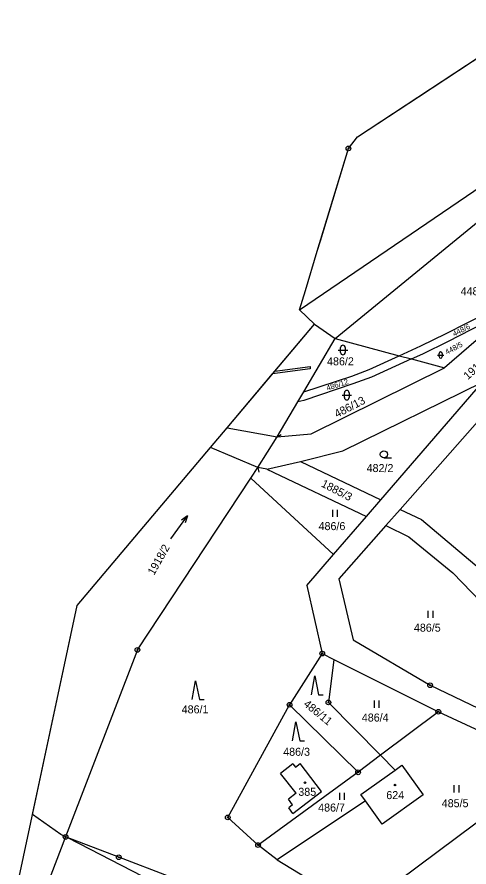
# Model space of a CAD drawing. Extents: x -445050 to -440454, y -1134563 to -1129741.
# Drawn here: x -443116.4 to -443020.5, y -1131404.8 to -1131224.3 of the extents above; entities that cross this region are included whole.
import ezdxf

# ---------------------------------------------------------------- set-up
doc = ezdxf.new("R2010")
doc.units = 0
for name, color, linetype in [('Vrstva 1', 7, 'Continuous'), ('Vrstva 13', 7, 'Continuous'), ('Vrstva 16', 7, 'Continuous'), ('Vrstva 18', 7, 'Continuous'), ('Vrstva 19', 7, 'Continuous'), ('Vrstva 24', 7, 'Continuous'), ('Vrstva 25', 7, 'Continuous'), ('Vrstva 26', 7, 'Continuous'), ('Vrstva 3', 7, 'Continuous'), ('Vrstva 30', 7, 'Continuous'), ('Vrstva 37', 7, 'Continuous'), ('Vrstva 4', 7, 'Continuous'), ('Vrstva 52', 7, 'Continuous')]:
    doc.layers.add(name, color=color, linetype=linetype)

msp = doc.modelspace()

# ---------------------------------------------------------------- linework, layer by layer
at = {"layer": 'Vrstva 1'}
for points in [[(-443056.45, -1131286.51), (-443017.69, -1131260.13)], [(-443048.91, -1131292.6), (-443016.94, -1131266.44)], [(-443025.3, -1131291.55), (-443016.38, -1131286.99), (-443002.77, -1131279.08)], [(-443032.7, -1131296.93), (-443030.25, -1131295.82), (-443024.84, -1131293.18), (-443015.08, -1131288.13), (-443009.67, -1131285.01)], [(-443009.67, -1131285.01), (-443025.7, -1131298.8)], [(-443053.26, -1131289.53), (-443048.91, -1131292.6)], [(-443055.56, -1131303.9), (-443048.91, -1131292.6)], [(-443048.91, -1131292.6), (-443035.26, -1131296.25)], [(-443035.26, -1131296.25), (-443030.67, -1131294.16), (-443025.3, -1131291.55)], [(-443032.7, -1131296.93), (-443041.17, -1131300.77), (-443045.12, -1131302.21), (-443055.55, -1131305.72), (-443056.81, -1131306.04)], [(-443055.56, -1131303.9), (-443045.37, -1131300.58), (-443041.63, -1131299.15), (-443035.26, -1131296.25)], [(-443035.26, -1131296.25), (-443032.7, -1131296.93)], [(-443032.7, -1131296.93), (-443025.7, -1131298.8)], [(-443053.95, -1131312.86), (-443025.7, -1131298.8)], [(-443047.22, -1131316.43), (-443017.62, -1131301.86)], [(-443039.21, -1131326.87), (-443017.62, -1131301.86)], [(-443012.29, -1131303.04), (-443035.09, -1131328.86)], [(-443056.81, -1131306.04), (-443055.56, -1131303.9)], [(-443061.2, -1131313.5), (-443056.81, -1131306.04)], [(-443065.29, -1131319.98), (-443061.2, -1131313.5)], [(-443061.2, -1131313.5), (-443053.95, -1131312.86)], [(-443056.24, -1131318.67), (-443047.22, -1131316.43)], [(-443063.36, -1131320.31), (-443056.24, -1131318.67)], [(-443056.24, -1131318.67), (-443039.21, -1131326.87)], [(-443066.79, -1131322.25), (-443065.29, -1131319.98)], [(-443063.36, -1131320.31), (-443065.29, -1131319.98)], [(-443063.36, -1131320.31), (-443042.21, -1131330.35)], [(-443090.86, -1131358.7), (-443066.79, -1131322.25)], [(-443049.22, -1131338.47), (-443066.79, -1131322.25)], [(-443042.21, -1131330.35), (-443039.21, -1131326.87)], [(-443049.22, -1131338.47), (-443042.21, -1131330.35)], [(-443035.09, -1131328.86), (-443038.14, -1131332.31)], [(-443035.09, -1131328.86), (-443030.58, -1131331.04)], [(-443038.14, -1131332.31), (-443048.11, -1131343.61)], [(-443038.14, -1131332.31), (-443033.24, -1131334.67)], [(-443030.58, -1131331.04), (-443008.83, -1131349.35)], [(-443033.24, -1131334.67), (-443023.89, -1131342.35)], [(-443054.88, -1131345.03), (-443049.22, -1131338.47)], [(-443023.89, -1131342.35), (-443004.23, -1131362.75)], [(-443048.11, -1131343.61), (-443045.03, -1131356.55)], [(-443054.88, -1131345.03), (-443051.62, -1131359.5)], [(-443045.03, -1131356.55), (-443028.72, -1131366.2)], [(-443090.86, -1131358.7), (-443106.12, -1131398.41)], [(-443051.62, -1131359.5), (-443058.55, -1131370.35)], [(-443051.62, -1131359.5), (-443049.15, -1131360.74)], [(-443049.15, -1131360.74), (-443050.31, -1131369.87)], [(-443049.15, -1131360.74), (-443026.97, -1131371.84)], [(-443028.72, -1131366.2), (-443016.73, -1131371.91)], [(-443050.31, -1131369.87), (-443039.22, -1131381.09)], [(-443071.67, -1131394.28), (-443058.55, -1131370.35)], [(-443058.55, -1131370.35), (-443044.01, -1131384.7)], [(-443026.97, -1131371.84), (-443039.22, -1131381.09)], [(-443026.97, -1131371.84), (-443008.64, -1131380.38)], [(-443039.22, -1131381.09), (-443044.01, -1131384.7)], [(-443039.22, -1131381.09), (-443036.12, -1131384.22)], [(-443057.89, -1131382.91), (-443060.46, -1131384.92)], [(-443057.89, -1131382.91), (-443057.28, -1131383.59)], [(-443057.28, -1131383.59), (-443056.34, -1131382.86)], [(-443051.79, -1131388.76), (-443056.34, -1131382.86)], [(-443002.52, -1131383.25), (-443043.69, -1131413.98)], [(-443043.42, -1131389.44), (-443036.12, -1131384.22)], [(-443036.12, -1131384.22), (-443034.72, -1131383.21)], [(-443034.72, -1131383.21), (-443030.17, -1131389.46)], [(-443044.01, -1131384.7), (-443065.25, -1131400.15)], [(-443057.18, -1131389.12), (-443060.46, -1131384.92)], [(-443057.18, -1131389.12), (-443058.81, -1131390.4)], [(-443057.85, -1131393.43), (-443051.79, -1131388.76)], [(-443042.47, -1131390.76), (-443043.42, -1131389.44)], [(-443030.17, -1131389.46), (-443038.89, -1131395.73)], [(-443042.47, -1131390.76), (-443061.16, -1131403.31)], [(-443057.9, -1131391.57), (-443058.81, -1131390.4)], [(-443057.9, -1131391.57), (-443058.73, -1131392.21)], [(-443038.89, -1131395.73), (-443042.47, -1131390.76)], [(-443057.85, -1131393.43), (-443058.73, -1131392.21)], [(-443065.25, -1131400.15), (-443071.67, -1131394.28)], [(-443106.12, -1131398.41), (-443112.02, -1131413.76)], [(-443094.83, -1131402.72), (-443106.12, -1131398.41)], [(-443061.16, -1131403.31), (-443065.25, -1131400.15)], [(-443084.15, -1131406.8), (-443094.83, -1131402.72)], [(-443061.16, -1131403.31), (-443049.22, -1131410.57)]]:
    msp.add_lwpolyline(points, dxfattribs=at)
at = {"layer": 'Vrstva 13'}
for points in [[(-443031.17, -1131241.24), (-443005.5, -1131224.32)], [(-443044.11, -1131249.77), (-443031.17, -1131241.24)], [(-443046.06, -1131252.22), (-443044.11, -1131249.77)], [(-443052.68, -1131274.06), (-443046.06, -1131252.22)], [(-443055.2, -1131282.39), (-443052.68, -1131274.06)], [(-443056.45, -1131286.51), (-443055.2, -1131282.39)], [(-443053.26, -1131289.53), (-443056.45, -1131286.51)], [(-443071.83, -1131311.55), (-443062.16, -1131300.08), (-443061.68, -1131299.51), (-443053.26, -1131289.53)], [(-443075.35, -1131315.72), (-443071.83, -1131311.55)], [(-443103.68, -1131349.31), (-443075.35, -1131315.72)], [(-443116.42, -1131408.94), (-443103.68, -1131349.31)]]:
    msp.add_lwpolyline(points, dxfattribs=at)
at = {"layer": 'Vrstva 24'}
for centre, radius in [((-443046.06, -1131252.22), 0.5), ((-443046.06, -1131252.22), 0.1), ((-443090.86, -1131358.7), 0.5), ((-443090.86, -1131358.7), 0.1), ((-443051.62, -1131359.5), 0.5), ((-443051.62, -1131359.5), 0.1), ((-443028.72, -1131366.2), 0.5), ((-443028.72, -1131366.2), 0.1), ((-443058.55, -1131370.35), 0.5), ((-443050.31, -1131369.87), 0.5), ((-443050.31, -1131369.87), 0.1), ((-443058.55, -1131370.35), 0.1), ((-443026.97, -1131371.84), 0.5), ((-443026.97, -1131371.84), 0.1), ((-443044.01, -1131384.7), 0.5), ((-443044.01, -1131384.7), 0.1), ((-443071.67, -1131394.28), 0.5), ((-443071.67, -1131394.28), 0.1), ((-443106.12, -1131398.41), 0.5), ((-443106.12, -1131398.41), 0.1), ((-443065.25, -1131400.15), 0.5), ((-443065.25, -1131400.15), 0.1), ((-443094.83, -1131402.72), 0.5), ((-443094.83, -1131402.72), 0.1)]:
    msp.add_circle(centre, radius, dxfattribs=at)
at = {"layer": 'Vrstva 25'}
for p, q in [((-443048.22, -1131295.03), (-443046.22, -1131295.03)), ((-443047.72, -1131295.53), (-443047.72, -1131294.53)), ((-443046.72, -1131294.53), (-443046.72, -1131295.53)), ((-443027.16, -1131296.1), (-443025.82, -1131296.1)), ((-443026.83, -1131296.44), (-443026.83, -1131295.77)), ((-443026.16, -1131295.77), (-443026.16, -1131296.44)), ((-443047.41, -1131304.62), (-443045.41, -1131304.62)), ((-443046.91, -1131305.12), (-443046.91, -1131304.12)), ((-443045.91, -1131304.12), (-443045.91, -1131305.12)), ((-443038.54, -1131317.94), (-443036.94, -1131317.94)), ((-443049.35, -1131330.47), (-443049.35, -1131328.97)), ((-443048.35, -1131330.47), (-443048.35, -1131328.97)), ((-443029.1, -1131351.89), (-443029.1, -1131350.39)), ((-443028.1, -1131351.89), (-443028.1, -1131350.39)), ((-443040.5, -1131370.98), (-443040.5, -1131369.48)), ((-443039.5, -1131370.98), (-443039.5, -1131369.48)), ((-443023.58, -1131388.96), (-443023.58, -1131387.46)), ((-443022.58, -1131388.96), (-443022.58, -1131387.46)), ((-443047.89, -1131390.55), (-443047.89, -1131389.05)), ((-443046.89, -1131390.55), (-443046.89, -1131389.05))]:
    msp.add_line(p, q, dxfattribs=at)
for points in [[(-443083.73, -1131335.11), (-443080.25, -1131330.21), (-443081.53, -1131331.15)], [(-443080.25, -1131330.21), (-443080.71, -1131331.73)], [(-443053.91, -1131368.22), (-443053.21, -1131364.22), (-443052.41, -1131368.22), (-443051.41, -1131368.22)], [(-443079.21, -1131369.24), (-443078.51, -1131365.24), (-443077.71, -1131369.24), (-443076.71, -1131369.24)], [(-443057.9, -1131377.99), (-443057.2, -1131373.99), (-443056.4, -1131377.99), (-443055.4, -1131377.99)]]:
    msp.add_lwpolyline(points, dxfattribs=at)
for centre, radius in [((-443038.54, -1131317.19), 0.75), ((-443055.29, -1131386.9), 0.175), ((-443036.17, -1131387.4), 0.175)]:
    msp.add_circle(centre, radius, dxfattribs=at)
for centre, radius, start, end in [((-443047.22, -1131294.53), 0.5, 0, 180), ((-443047.22, -1131295.53), 0.5, 180, 0), ((-443026.49, -1131295.77), 0.335, 0, 180), ((-443026.49, -1131296.44), 0.335, 180, 0), ((-443046.41, -1131304.12), 0.5, 0, 180), ((-443046.41, -1131305.12), 0.5, 180, 0)]:
    msp.add_arc(centre, radius, start, end, dxfattribs=at)
at = {"layer": 'Vrstva 26'}
for p, q in [((-443061.2, -1131313.5), (-443060.37, -1131312.94)), ((-443065.29, -1131319.98), (-443065.06, -1131320.95))]:
    msp.add_line(p, q, dxfattribs=at)
at = {"layer": 'Vrstva 3'}
for points in [[(-443057.89, -1131382.91), (-443060.46, -1131384.92)], [(-443057.89, -1131382.91), (-443057.28, -1131383.59)], [(-443057.28, -1131383.59), (-443056.34, -1131382.86)], [(-443051.79, -1131388.76), (-443056.34, -1131382.86)], [(-443043.42, -1131389.44), (-443036.12, -1131384.22)], [(-443036.12, -1131384.22), (-443034.72, -1131383.21)], [(-443034.72, -1131383.21), (-443030.17, -1131389.46)], [(-443057.18, -1131389.12), (-443060.46, -1131384.92)], [(-443057.18, -1131389.12), (-443058.81, -1131390.4)], [(-443057.85, -1131393.43), (-443051.79, -1131388.76)], [(-443042.47, -1131390.76), (-443043.42, -1131389.44)], [(-443030.17, -1131389.46), (-443038.89, -1131395.73)], [(-443057.9, -1131391.57), (-443058.81, -1131390.4)], [(-443057.9, -1131391.57), (-443058.73, -1131392.21)], [(-443038.89, -1131395.73), (-443042.47, -1131390.76)], [(-443057.85, -1131393.43), (-443058.73, -1131392.21)]]:
    msp.add_lwpolyline(points, dxfattribs=at)
at = {"layer": 'Vrstva 30'}
for p, q in [((-443054.16, -1131299.04), (-443062.16, -1131300.08)), ((-443062.16, -1131300.08), (-443061.68, -1131299.51)), ((-443061.68, -1131299.51), (-443054.2, -1131298.54)), ((-443054.2, -1131298.54), (-443054.16, -1131299.04))]:
    msp.add_line(p, q, dxfattribs=at)
at = {"layer": 'Vrstva 37'}
for centre in [(-443055.29, -1131386.9), (-443036.17, -1131387.4)]:
    msp.add_circle(centre, 0.175, dxfattribs=at)
at = {"layer": 'Vrstva 4'}
for points in [[(-443071.83, -1131311.55), (-443061.2, -1131313.5)], [(-443065.29, -1131319.98), (-443075.35, -1131315.72)]]:
    msp.add_lwpolyline(points, dxfattribs=at)
at = {"layer": 'Vrstva 52'}
for points in [[(-443113.15, -1131393.63), (-443103.68, -1131349.31), (-443075.35, -1131315.72), (-443071.83, -1131311.55), (-443053.26, -1131289.53), (-443056.45, -1131286.51), (-443055.2, -1131282.39), (-443052.68, -1131274.06), (-443052, -1131271.83), (-443046.06, -1131252.22), (-443044.11, -1131249.77), (-443005.5, -1131224.32)], [(-443019.04, -1131457.15), (-443038.38, -1131449.99), (-443027.63, -1131440.22), (-443032.18, -1131437.94), (-443073.85, -1131414.98), (-443083.04, -1131410.25), (-443085.34, -1131409.07), (-443103.18, -1131399.89), (-443105.88, -1131398.5), (-443106.11, -1131398.38), (-443107.1, -1131397.87), (-443113.15, -1131393.63)]]:
    msp.add_lwpolyline(points, dxfattribs=at)

# ---------------------------------------------------------------- texts
at = {"layer": 'Vrstva 16'}
for s, rotation, p in [('1916/1', 42.0318, (-443020.71, -1131301.45)), ('1918/2', 60.6211, (-443087.33, -1131342.98))]:
    msp.add_text(s, height=1.7, rotation=rotation, dxfattribs=at).set_placement(p)
at = {"layer": 'Vrstva 18'}
for s, p in [('448/1', (-443022.24, -1131283.39)), ('486/2', (-443050.6, -1131298.28)), ('482/2', (-443042.2, -1131320.95)), ('486/6', (-443052.4, -1131333.27)), ('486/5', (-443032.16, -1131354.84)), ('486/1', (-443081.46, -1131372.18)), ('486/4', (-443043.22, -1131373.92)), ('486/3', (-443059.91, -1131381.19)), ('486/7', (-443052.49, -1131393.03)), ('485/5', (-443026.25, -1131392.11))]:
    msp.add_text(s, height=1.7, dxfattribs=at).set_placement(p)
for s, height, rotation, p in [('448/6', 1.14, 27.0575, (-443023.59, -1131292.2)), ('448/5', 1.14, 28.1132, (-443025.16, -1131296.06)), ('486/12', 1.14, 17.8648, (-443050.54, -1131303.68)), ('486/13', 1.7, 27.436, (-443048.49, -1131309.48)), ('1885/3', 1.7, 332.4699, (-443052, -1131323.94)), ('486/11', 1.7, 320.6786, (-443055.74, -1131370.45))]:
    msp.add_text(s, height=height, rotation=rotation, dxfattribs=at).set_placement(p)
at = {"layer": 'Vrstva 19'}
for s, p in [('385', (-443056.7, -1131389.69)), ('624', (-443038.02, -1131390.39))]:
    msp.add_text(s, height=1.7, dxfattribs=at).set_placement(p)

doc.saveas('drawing.dxf')
